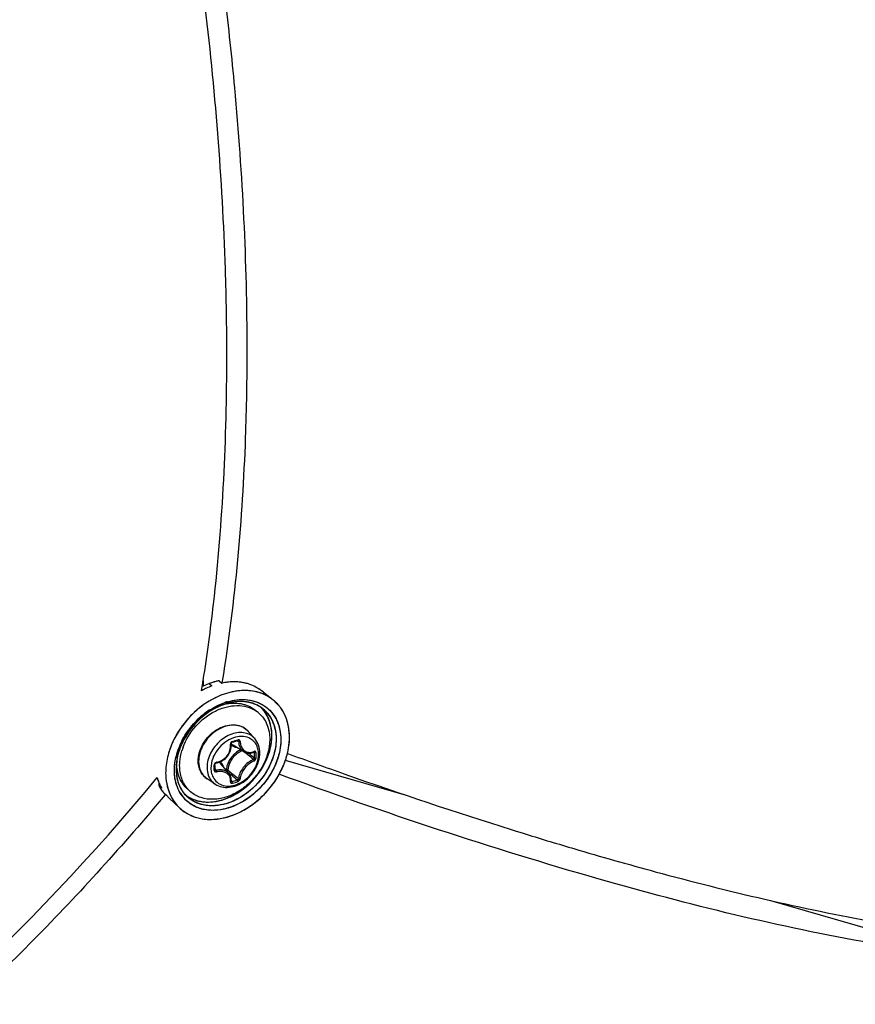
# Model space of a CAD drawing. Header units: millimetres. Extents: x 0 to 420, y 0 to 297.
# Tile 472 of 514: x 366 to 373, y 222 to 230. Entities that reach past the tile are written whole.
import ezdxf

# ---------------------------------------------------------------- set-up
doc = ezdxf.new("R2010")
doc.units = ezdxf.units.MM
doc.header["$LTSCALE"] = 23.1
doc.layers.get('0').update_dxf_attribs({"linetype": 'CONTINUOUS'})

msp = doc.modelspace()

# ---------------------------------------------------------------- linework, layer by layer
at = {"color": 7, "linetype": 'Continuous'}
for p, q in [((367.6415, 224.6039), (367.6415, 224.5532)), ((367.6922, 224.5754), (367.6415, 224.5532)), ((367.6922, 224.5754), (367.7168, 224.5552)), ((367.7788, 224.6004), (367.8034, 224.5802)), ((367.8053, 224.5959), (367.8027, 224.5803)), ((367.8056, 224.5954), (367.8031, 224.5798)), ((367.8034, 224.5802), (367.8043, 224.5804)), ((367.8044, 224.5804), (367.8034, 224.5802)), ((367.8044, 224.5804), (367.8034, 224.5802)), ((367.6266, 224.5138), (367.6326, 224.5492)), ((367.6272, 224.5131), (367.633, 224.5487)), ((367.6415, 224.5532), (367.6326, 224.5492)), ((368.1643, 224.5003), (368.2467, 224.4346)), ((367.8357, 224.3994), (367.8364, 224.3996)), ((367.8357, 224.3993), (367.8364, 224.3994)), ((367.8413, 224.4155), (367.842, 224.4157)), ((367.842, 224.4157), (367.8424, 224.4158)), ((367.8479, 224.4036), (367.8456, 224.4028)), ((367.8479, 224.4036), (367.8457, 224.4029)), ((367.5649, 224.3272), (367.5644, 224.3267)), ((367.6873, 224.3405), (367.6975, 224.3473)), ((368.1219, 224.32), (368.0969, 224.3417)), ((368.0868, 224.1), (368.0315, 224.1626)), ((367.8917, 224.0687), (367.9066, 224.0729)), ((367.9034, 224.107), (367.9031, 224.1069)), ((367.9034, 224.107), (367.9031, 224.1069)), ((367.9359, 224.0815), (367.9471, 224.0755)), ((367.938, 224.0804), (367.9409, 224.0788)), ((367.9929, 223.9863), (367.9001, 224.0438)), ((368.0332, 223.9739), (368.0356, 223.9719)), ((368.0767, 223.982), (368.0838, 223.9783)), ((368.0805, 223.9838), (368.0796, 223.9832)), ((368.0796, 223.9832), (368.0809, 223.9836)), ((368.0809, 223.9836), (368.0815, 223.9837)), ((368.3704, 223.9718), (368.3704, 223.9719)), ((367.4068, 223.9463), (367.407, 223.9473)), ((367.4127, 223.9112), (367.4122, 223.9082)), ((367.4132, 223.9109), (367.4133, 223.9113)), ((367.4135, 223.9109), (367.4135, 223.9113)), ((369.3993, 223.6089), (368.3521, 223.9111)), ((367.7436, 223.8592), (367.7434, 223.8779)), ((367.7434, 223.8306), (367.7436, 223.8541)), ((367.7435, 223.8374), (367.7528, 223.8251)), ((367.7436, 223.8541), (367.7436, 223.8592)), ((367.8651, 223.7974), (367.7951, 223.8808)), ((367.842, 223.8302), (367.8384, 223.8292)), ((367.8517, 223.8134), (367.8673, 223.8001)), ((367.8673, 223.8001), (367.8851, 223.7851)), ((367.258, 223.7201), (367.2562, 223.6941)), ((367.7454, 223.7058), (367.6757, 223.7517)), ((367.8829, 223.7292), (367.8838, 223.7284)), ((367.8836, 223.7363), (367.8896, 223.7281)), ((367.8838, 223.7284), (367.8847, 223.7279)), ((368.3035, 223.7895), (368.2985, 223.7913)), ((368.3036, 223.7893), (368.2986, 223.7912)), ((367.2562, 223.6941), (367.2798, 223.672)), ((367.272, 223.6678), (367.2725, 223.6671)), ((367.2721, 223.6679), (367.2726, 223.6671)), ((367.2794, 223.6728), (367.2798, 223.672)), ((367.2798, 223.672), (367.2794, 223.6727)), ((367.2794, 223.6727), (367.2798, 223.672)), ((367.2995, 223.6316), (367.3231, 223.6095)), ((367.5327, 223.6397), (367.5077, 223.6613)), ((367.314, 223.6171), (367.3113, 223.6139)), ((367.3142, 223.617), (367.3115, 223.6138)), ((367.3482, 223.5833), (367.3231, 223.6095)), ((367.3482, 223.5833), (367.4372, 223.4999)), ((367.4408, 223.4965), (367.4415, 223.4959)), ((367.4409, 223.4966), (367.4415, 223.496)), ((370.307, 223.3126), (370.3399, 223.3023)), ((370.3399, 223.3023), (370.4087, 223.2809)), ((370.828, 223.1538), (370.847, 223.1483)), ((370.828, 223.1538), (370.8471, 223.1482)), ((372.5505, 222.6992), (373.4283, 222.4458))]:
    msp.add_line(p, q, dxfattribs=at)
for points in [[(367.8838, 224.0457), (367.8829, 224.0561), (367.883, 224.0576), (367.8832, 224.0591), (367.8837, 224.0607), (367.8843, 224.0622), (367.8852, 224.0637), (367.8862, 224.065), (367.8873, 224.0662), (367.8886, 224.0672), (367.8899, 224.068), (367.8912, 224.0686), (367.8917, 224.0687)], [(367.9066, 224.0729), (367.9155, 224.0754), (367.9243, 224.078), (367.9391, 224.0824)], [(367.9391, 224.0824), (367.9397, 224.0826), (367.9407, 224.0827), (367.9417, 224.0826), (367.9424, 224.0824), (367.9427, 224.0823)], [(367.7543, 223.8893), (367.7639, 223.8911), (367.7766, 223.8947), (367.789, 223.8993), (367.8009, 223.905), (367.8124, 223.9118), (367.8233, 223.9195), (367.8336, 223.9282), (367.843, 223.9376), (367.8517, 223.9479), (367.8594, 223.9587), (367.8662, 223.9702), (367.8719, 223.9822), (367.8766, 223.9945), (367.8802, 224.0071), (367.8826, 224.0199), (367.8838, 224.0328), (367.8838, 224.0457)], [(367.9928, 223.9863), (367.9966, 223.9841), (368.0049, 223.9801), (368.0138, 223.977), (368.023, 223.975), (368.0325, 223.9739)], [(368.0325, 223.9739), (368.0423, 223.9739), (368.0522, 223.9749), (368.0622, 223.977), (368.0722, 223.9802), (368.0796, 223.9832)], [(367.7434, 223.8779), (367.7435, 223.8787), (367.7437, 223.88), (367.7442, 223.8814), (367.7449, 223.8828), (367.7458, 223.8841), (367.7469, 223.8854), (367.7481, 223.8865), (367.7495, 223.8874), (367.7509, 223.8882), (367.7524, 223.8888), (367.7538, 223.8892), (367.7543, 223.8893)], [(367.7441, 223.8282), (367.7438, 223.8287), (367.7436, 223.8294), (367.7434, 223.8302), (367.7434, 223.8306)], [(367.8783, 223.7749), (367.8745, 223.7833), (367.8698, 223.7912), (367.8651, 223.7974)], [(367.883, 223.7301), (367.8837, 223.7373), (367.8839, 223.7472), (367.883, 223.7568), (367.8812, 223.7661), (367.8783, 223.7749)], [(367.8829, 223.7292), (367.8829, 223.7292), (367.883, 223.7291), (367.883, 223.7292), (367.8829, 223.7295), (367.883, 223.7301)]]:
    msp.add_lwpolyline(points, dxfattribs=at)
for centre, radius, start, end in [((353.4874, 226.8331), 14.3288, 350.82654, 351.04884), ((367.9114, 223.9842), 0.6305, 108.95389, 110.34495), ((367.9072, 223.9963), 0.6177, 107.54389, 108.95409), ((367.9033, 224.0088), 0.6045, 106.11321, 107.54385), ((367.8997, 224.0214), 0.5915, 104.66174, 106.1133), ((367.8964, 224.0338), 0.5786, 103.18877, 104.66168), ((367.8934, 224.0465), 0.5656, 101.69342, 103.18896), ((367.9144, 224.0443), 0.5473, 98.97336, 101.60411), ((367.9145, 224.0442), 0.5474, 98.97338, 101.60248), ((367.9116, 224.0619), 0.5295, 96.68885, 98.9718), ((367.9116, 224.0619), 0.5294, 96.68859, 98.97178), ((367.9094, 224.0815), 0.5098, 93.83181, 96.69279), ((367.908, 224.1019), 0.4893, 91.47375, 93.8283), ((367.908, 224.1019), 0.4893, 91.47363, 93.82851), ((367.9075, 224.121), 0.4702, 88.36668, 91.47661), ((367.908, 224.1379), 0.4533, 85.9726, 88.36178), ((367.9092, 224.1546), 0.4366, 82.54847, 85.97843), ((367.9112, 224.1702), 0.4208, 80.19663, 82.54105), ((367.9136, 224.1838), 0.407, 76.21093, 80.20309), ((367.9163, 224.1953), 0.3952, 74.16715, 76.20089), ((367.9207, 224.2101), 0.3798, 67.92227, 74.19358), ((367.9653, 223.8961), 0.7045, 116.31565, 118.73655), ((367.9579, 223.9111), 0.6879, 114.68957, 116.31309), ((367.9459, 223.9379), 0.6585, 110.36009, 114.71119), ((367.8354, 224.0709), 0.5414, 59.30364, 65.09671), ((367.854, 224.1031), 0.5043, 58.49164, 59.24537), ((367.8585, 224.1105), 0.4956, 57.72279, 58.49169), ((368.0181, 224.1419), 0.3717, 66.70874, 67.7143), ((367.9883, 223.9103), 0.5128, 107.22119, 110.38517), ((367.9858, 223.9177), 0.5051, 106.89454, 109.02165), ((367.9854, 223.9204), 0.5024, 107.32584, 109.07257), ((368.0014, 223.9035), 0.5364, 107.2419, 108.75764), ((367.9807, 223.9351), 0.487, 106.11329, 107.32319), ((367.9835, 223.9255), 0.497, 106.09975, 107.21077), ((367.9168, 223.9995), 0.408, 100.9857, 101.35871), ((367.9827, 223.9278), 0.4945, 106.06175, 106.89007), ((367.916, 224.0038), 0.4037, 99.98823, 100.98681), ((367.996, 223.9212), 0.518, 106.11336, 107.38578), ((367.9792, 223.9402), 0.4817, 105.9539, 106.11066), ((367.9809, 223.9341), 0.488, 105.11803, 106.06203), ((367.9785, 223.9427), 0.4791, 105.11313, 105.95451), ((367.9806, 223.9353), 0.4867, 104.83782, 105.82661), ((367.9792, 223.9404), 0.4814, 104.29817, 105.11776), ((367.9778, 223.9456), 0.4761, 104.81712, 105.11256), ((367.9729, 223.9668), 0.4543, 97.79946, 104.90926), ((367.9757, 223.9536), 0.4678, 102.17354, 104.82413), ((367.9765, 223.9513), 0.4702, 102.20598, 104.30323), ((367.9711, 223.9753), 0.4456, 97.72424, 102.18987), ((367.9707, 223.9793), 0.4416, 97.02561, 102.2393), ((367.967, 224.0063), 0.4143, 94.73186, 97.73086), ((367.9686, 223.9928), 0.4279, 96.96922, 97.69949), ((367.9664, 224.0122), 0.4084, 93.52504, 96.99907), ((367.9674, 224.0032), 0.4175, 94.7478, 96.97546), ((367.965, 224.0323), 0.3883, 88.61528, 94.76342), ((367.9663, 224.0155), 0.4051, 93.53633, 94.74277), ((367.9652, 224.0368), 0.3838, 88.61941, 93.56762), ((367.965, 224.0379), 0.3827, 87.98349, 93.5437), ((367.9654, 224.0532), 0.3673, 87.95913, 88.58408), ((367.9655, 224.059), 0.3616, 84.94771, 88.58318), ((367.9657, 224.0622), 0.3584, 84.9412, 87.96883), ((367.9657, 224.0627), 0.3579, 84.14986, 87.9618), ((367.9665, 224.0714), 0.3491, 84.13136, 84.93123), ((367.9679, 224.0839), 0.3366, 78.44528, 84.97884), ((367.9681, 224.0856), 0.3348, 78.43091, 84.164), ((367.9683, 224.0866), 0.3339, 77.96562, 84.17412), ((367.9706, 224.0985), 0.3217, 77.91771, 78.39418), ((367.9723, 224.1067), 0.3134, 74.42201, 78.40695), ((367.9722, 224.1058), 0.3143, 74.44279, 77.92903), ((367.9727, 224.1081), 0.3119, 73.90672, 77.93425), ((367.9741, 224.1129), 0.3069, 73.90758, 74.4307), ((367.9762, 224.1204), 0.2991, 66.87109, 74.43713), ((367.9767, 224.1216), 0.2979, 66.58429, 73.91867), ((367.9769, 224.1221), 0.2972, 66.85955, 73.93455), ((368.0296, 224.1629), 0.3478, 49.06362, 51.38133), ((368.0297, 224.163), 0.3475, 49.43387, 51.39061), ((368.0298, 224.1631), 0.3474, 49.4293, 51.38417), ((368.03, 224.1633), 0.3471, 49.06201, 49.42875), ((368.0302, 224.1636), 0.3468, 48.36292, 49.43332), ((368.0292, 224.1625), 0.3483, 44.96524, 49.05918), ((368.0299, 224.1632), 0.3473, 48.3608, 49.06306), ((368.0282, 224.1614), 0.3498, 41.21829, 48.34923), ((368.0294, 224.1627), 0.348, 44.96154, 48.35842), ((368.0274, 224.1607), 0.3509, 41.90395, 44.96067), ((368.0275, 224.1608), 0.3507, 41.9065, 44.96465), ((368.0656, 223.7786), 0.6775, 122.91694, 132.42722), ((368.065, 223.7795), 0.6763, 123.94991, 130.9204), ((367.9905, 223.9055), 0.5181, 109.0704, 110.43081), ((367.9798, 224.1293), 0.2895, 66.54335, 66.82561), ((367.9807, 224.1314), 0.2872, 63.20249, 66.83908), ((367.9807, 224.1313), 0.2874, 63.86204, 66.55225), ((367.9811, 224.1323), 0.2863, 63.18545, 66.54887), ((367.9555, 224.1278), 0.2542, 49.1138, 56.51182), ((367.9822, 224.1344), 0.2839, 62.93266, 63.85828), ((367.9826, 224.1352), 0.283, 62.92109, 63.17919), ((367.9867, 224.1428), 0.2744, 51.44966, 62.96675), ((367.9868, 224.143), 0.2742, 51.45353, 62.98167), ((367.9442, 224.1655), 0.2832, 42.60211, 45.71581), ((367.9438, 224.1651), 0.2837, 42.65384, 45.69266), ((367.9429, 224.1643), 0.2849, 42.00251, 42.65523), ((367.9433, 224.1647), 0.2844, 41.99977, 42.60766), ((367.9433, 224.1647), 0.2844, 41.99938, 42.60345), ((367.9404, 224.1622), 0.2882, 34.71844, 41.98672), ((367.9777, 224.1329), 0.2877, 34.74605, 51.27615), ((368.0248, 224.1584), 0.3543, 37.77973, 41.90292), ((368.026, 224.1594), 0.3527, 41.22612, 41.90576), ((368.025, 224.1586), 0.354, 39.52411, 41.22544), ((368.0252, 224.1587), 0.3538, 39.52175, 41.22413), ((368.0216, 224.1559), 0.3583, 34.72676, 39.51368), ((368.0235, 224.1573), 0.356, 37.78559, 39.52394), ((368.0219, 224.1561), 0.3581, 35.68385, 37.78205), ((368.0215, 224.1558), 0.3586, 35.24001, 37.78436), ((368.0203, 224.1549), 0.36, 35.23776, 35.68506), ((368.0193, 224.1543), 0.3612, 34.73195, 35.23773), ((368.0199, 224.1547), 0.3604, 34.72691, 35.24162), ((368.013, 224.15), 0.3688, 29.51432, 34.7143), ((368.0184, 224.1536), 0.3623, 34.16445, 34.73339), ((368.019, 224.154), 0.3616, 34.16025, 34.72678), ((368.0126, 224.1498), 0.3692, 29.51431, 34.14524), ((368.0177, 224.1531), 0.3632, 33.67121, 34.16448), ((368.0849, 223.7569), 0.7065, 132.39492, 148.85272), ((368.0855, 223.7565), 0.7072, 133.37193, 148.60655), ((368.0812, 223.7607), 0.7011, 132.45199, 133.35067), ((368.0744, 223.7683), 0.6909, 130.90081, 132.28464), ((367.9162, 224.0605), 0.1539, 50.53518, 52.38989), ((367.9164, 224.0607), 0.1537, 47.20358, 50.53486), ((367.9158, 224.0601), 0.1545, 41.53019, 47.1948), ((368.0629, 223.7582), 0.7526, 153.66759, 157.53994), ((368.0086, 223.8035), 0.6065, 155.31245, 159.59727), ((368.0031, 223.8059), 0.6004, 155.32834, 159.63108), ((368.0078, 223.804), 0.6055, 155.35519, 159.55834), ((368.0393, 223.7833), 0.6537, 153.26303, 156.15725), ((368.0364, 223.7848), 0.6504, 155.05033, 155.97876), ((368.0316, 223.7872), 0.6451, 154.64797, 155.88467), ((368.0405, 223.7829), 0.655, 154.55998, 155.05086), ((368.0346, 223.7858), 0.6484, 153.67747, 154.64832), ((368.0452, 223.7806), 0.6602, 153.25461, 154.55894), ((368.0378, 223.7842), 0.652, 153.18809, 153.67746), ((368.0527, 223.7768), 0.6686, 151.21134, 153.25338), ((368.0483, 223.7788), 0.6637, 151.20791, 153.18386), ((368.0194, 223.7988), 0.6182, 153.67667, 155.36641), ((368.0233, 223.7967), 0.6227, 153.68606, 155.34026), ((368.0266, 223.7954), 0.6262, 153.70832, 155.32848), ((368.0364, 223.7903), 0.6372, 151.52143, 153.68459), ((368.0352, 223.7911), 0.6358, 151.56353, 153.7075), ((368.0298, 223.7936), 0.6299, 151.50629, 153.67176), ((368.0644, 223.7699), 0.6822, 148.64734, 151.20639), ((368.0598, 223.7729), 0.6767, 148.91513, 151.21155), ((367.9473, 224.1201), 0.0898, 224.14979, 225.13489), ((367.9476, 224.1204), 0.0901, 225.16768, 238.19258), ((367.3617, 226.0082), 2.0045, 285.39308, 286.80749), ((367.9825, 223.877), 0.2433, 109.03808, 109.22932), ((368.043, 223.7665), 0.731, 158.19173, 158.5612), ((368.0475, 223.7647), 0.7359, 157.47069, 158.15358), ((368.0478, 223.7646), 0.7362, 157.55088, 158.15746), ((367.9762, 223.8071), 0.5862, 161.83572, 166.32891), ((367.9716, 223.8087), 0.5813, 161.7466, 166.30499), ((367.9857, 223.8047), 0.596, 158.99976, 166.16237), ((367.9987, 223.8), 0.6098, 160.89228, 161.8603), ((368.0013, 223.799), 0.6125, 158.95151, 161.75789), ((368.009, 223.7964), 0.6207, 158.90447, 160.88953), ((368.0078, 223.7968), 0.6194, 158.58314, 159.04535), ((368.0236, 223.7904), 0.6365, 155.97088, 158.95168), ((368.0231, 223.7909), 0.6358, 155.87947, 158.90165), ((368.0192, 223.7922), 0.6317, 156.1589, 158.57627), ((367.9929, 223.8097), 0.5895, 159.57126, 160.51161), ((367.9463, 223.8477), 0.5108, 159.68136, 163.43785), ((368.0485, 223.8185), 0.202, 114.0645, 126.40526), ((359.8959, 214.4122), 12.5417, 49.56104, 49.72441), ((360.0525, 214.4756), 12.4061, 49.65654, 49.94798), ((368.0381, 224.0866), 0.1071, 290.31697, 292.26307), ((368.0369, 224.0896), 0.1103, 292.2624, 294.07545), ((366.6185, 223.9546), 1.4654, 0.00233, 0.92882), ((366.6202, 223.9537), 1.4783, 0.0024, 0.92888), ((367.945, 223.8149), 0.5541, 166.34963, 168.42906), ((367.8844, 223.8355), 0.4778, 172.6447, 173.57333), ((367.8937, 223.8346), 0.4871, 171.30037, 173.56898), ((367.8921, 223.8346), 0.4855, 172.5131, 173.57163), ((367.8952, 223.8341), 0.4887, 170.97126, 172.64113), ((367.9021, 223.8333), 0.4956, 170.96008, 172.51147), ((367.8103, 223.8889), 0.3977, 177.19835, 179.98873), ((367.8208, 223.8885), 0.4082, 176.85562, 177.20904), ((367.7596, 223.8735), 0.0216, 99.06376, 106.76369), ((367.726, 223.8228), 0.0902, 40.02572, 53.88647), ((368.0622, 223.8006), 0.2113, 135.09832, 148.10442), ((360.631, 215.2736), 11.4092, 49.26308, 49.56466), ((366.6672, 223.9546), 1.4168, 359.05537, 0.00295), ((366.6693, 223.9537), 1.4292, 359.05547, 0.00301), ((365.5962, 223.8493), 2.1407, 0.00233, 0.64253), ((365.6762, 223.8493), 2.0607, 359.34524, 0.00194), ((367.7407, 223.8306), 0.00271, 351.60329, 359.32144), ((367.7108, 223.8225), 0.1114, 16.50857, 23.3442), ((375.5079, 232.9144), 11.8794, 229.89404, 230.16205), ((367.6185, 224.1697), 0.7785, 330.51232, 333.67169), ((367.6178, 224.1701), 0.7793, 330.51223, 333.32698), ((367.6272, 224.1653), 0.7688, 333.03735, 333.33657), ((367.6288, 224.1645), 0.767, 333.33655, 333.68263), ((367.6303, 224.1638), 0.7653, 333.33401, 333.67764), ((367.6382, 224.1599), 0.7565, 333.67652, 336.5845), ((367.631, 224.1634), 0.7645, 333.67993, 333.98757), ((367.6324, 224.1627), 0.7629, 333.67772, 333.98992), ((367.6397, 224.1592), 0.7548, 333.98554, 336.58777), ((367.6333, 224.1623), 0.762, 333.98758, 334.25893), ((367.6567, 223.8714), 0.4268, 194.79108, 196.49377), ((367.6471, 223.8685), 0.4168, 196.49137, 199.11174), ((367.647, 223.8685), 0.4167, 196.49124, 199.11198), ((367.6383, 223.8655), 0.4075, 199.1151, 200.94263), ((367.6318, 223.863), 0.4006, 200.93755, 202.45476), ((374.998, 232.2067), 11.0235, 229.81565, 230.16603), ((367.5148, 225.1152), 1.4368, 285.12112, 287.07727), ((367.5154, 225.1133), 1.4495, 285.13021, 287.08635), ((374.5595, 231.7772), 10.3986, 230.16047, 230.51372), ((367.5816, 223.8724), 0.371, 208.72649, 210.70742), ((367.6237, 223.8597), 0.3918, 202.45022, 205.24081), ((367.5771, 223.8697), 0.3658, 210.70754, 212.70711), ((367.5763, 223.8692), 0.3648, 210.70555, 213.50232), ((367.6127, 223.8544), 0.3796, 205.23839, 208.59709), ((367.6126, 223.8544), 0.3795, 205.23836, 208.59632), ((367.5742, 223.8679), 0.3623, 212.70922, 213.50669), ((367.568, 223.8637), 0.3549, 213.62951, 220.83979), ((367.5722, 223.8666), 0.36, 213.64571, 214.72641), ((367.5697, 223.8648), 0.3569, 214.72521, 216.75798), ((367.5669, 223.8627), 0.3535, 216.75852, 218.80436), ((367.5646, 223.8609), 0.3505, 218.80456, 220.86217), ((367.7106, 223.7908), 0.3128, 210.79009, 214.71405), ((367.7085, 223.7897), 0.3104, 211.08808, 222.74439), ((367.6982, 223.8057), 0.286, 212.43965, 214.72904), ((367.6936, 223.8025), 0.2804, 212.39315, 214.45567), ((367.6974, 223.8051), 0.285, 214.19294, 214.45497), ((367.697, 223.8048), 0.2845, 214.45497, 214.71783), ((367.6907, 223.8005), 0.2769, 214.45948, 214.72693), ((367.6962, 223.8043), 0.2836, 214.73191, 215.05701), ((367.6943, 223.803), 0.2813, 214.72695, 215.01924), ((367.6889, 223.7991), 0.2746, 214.9928, 226.78066), ((367.6889, 223.7989), 0.2745, 215.00809, 226.75845), ((367.6992, 223.8319), 0.2543, 221.70798, 229.09647), ((367.701, 223.7717), 0.3795, 208.25195, 208.50269), ((367.7007, 223.7716), 0.3791, 208.28896, 208.50807), ((367.6928, 223.7671), 0.3701, 208.47923, 214.6989), ((367.6802, 223.7584), 0.3548, 214.70639, 226.77538), ((367.7044, 223.7866), 0.3052, 214.72363, 222.49614), ((367.6591, 223.8361), 0.2812, 231.40531, 232.60241), ((367.659, 223.8359), 0.2809, 231.40635, 232.59351), ((367.6602, 223.8376), 0.283, 232.5931, 236.28966), ((367.66, 223.8373), 0.2827, 232.59693, 236.2885), ((367.6617, 223.8398), 0.2857, 236.28886, 238.55735), ((367.6617, 223.8398), 0.2856, 236.28857, 238.56261), ((367.6615, 223.8395), 0.2854, 236.28744, 238.55443), ((367.6753, 223.7537), 0.348, 226.8293, 227.79329), ((367.6749, 223.7534), 0.3475, 226.82444, 227.64699), ((367.6748, 223.7532), 0.3473, 226.82953, 227.64514), ((367.6893, 223.9866), 0.5872, 282.31726, 286.1187), ((367.6898, 223.9846), 0.5851, 282.31161, 285.71908), ((367.6867, 223.9963), 0.5972, 285.35535, 285.70945), ((367.6856, 223.9999), 0.601, 285.70949, 286.104), ((367.686, 223.9987), 0.5997, 285.7065, 286.11081), ((367.6803, 224.0178), 0.6196, 286.11887, 289.45337), ((367.6847, 224.0032), 0.6044, 286.1021, 286.47325), ((367.6851, 224.0021), 0.6032, 286.11084, 286.476), ((367.6799, 224.019), 0.6209, 286.48834, 289.45258), ((367.6839, 224.0059), 0.6072, 286.47321, 286.78892), ((380.9398, 257.2719), 35.585, 252.78602, 253.49148)]:
    msp.add_arc(centre, radius, start, end, dxfattribs=at)
for points, knots in [([(367.8458, 227.4139), (367.8458, 227.6629), (367.8284, 228.6953), (367.745, 229.7262), (367.6507, 230.5039)], [0, 0, 0, 0, 0.241202, 1, 1, 1, 1]), ([(367.8285, 230.5163), (367.8598, 230.2548), (367.9674, 229.2407), (368.019, 228.2203), (368.019, 227.4639)], [0, 0, 0, 0, 0.258242, 1, 1, 1, 1]), ([(368.019, 227.4639), (368.019, 227.2109), (368.0025, 226.2518), (367.9184, 225.2928), (367.8056, 224.5954)], [0, 0, 0, 0, 0.263653, 1, 1, 1, 1]), ([(367.6417, 224.6036), (367.6763, 224.8231), (367.801, 225.7548), (367.8458, 226.6963), (367.8458, 227.4139)], [0, 0, 0, 0, 0.236405, 1, 1, 1, 1]), ([(368.1592, 224.4858), (368.1149, 224.504), (368.0144, 224.5238), (367.8574, 224.5029), (367.7015, 224.4366), (367.6077, 224.3669), (367.5642, 224.3266)], [0, 0, 0, 0, 0.222342, 0.46366, 0.724676, 1, 1, 1, 1]), ([(367.8523, 224.4938), (367.8265, 224.4864), (367.7217, 224.4484), (367.6269, 224.3846), (367.5649, 224.3272)], [0, 0, 0, 0, 0.240548, 1, 1, 1, 1]), ([(368.1581, 224.4863), (368.1122, 224.5049), (368.008, 224.5245), (367.904, 224.5088), (367.8523, 224.4938)], [0, 0, 0, 0, 0.478686, 1, 1, 1, 1]), ([(367.6975, 224.3473), (367.7089, 224.3547), (367.7545, 224.3821), (367.8036, 224.4037), (367.8413, 224.4155)], [0, 0, 0, 0, 0.256629, 1, 1, 1, 1]), ([(367.8424, 224.4158), (367.9, 224.4337), (368.0168, 224.4497), (368.1305, 224.4109), (368.1751, 224.38)], [0, 0, 0, 0, 0.526189, 1, 1, 1, 1]), ([(367.8459, 224.4014), (367.8912, 224.4093), (367.9613, 224.4094), (368.0452, 224.3793), (368.0811, 224.3554), (368.0969, 224.3417)], [0, 0, 0, 0, 0.519583, 0.762838, 1, 1, 1, 1]), ([(367.8523, 224.4188), (367.9089, 224.4351), (368.024, 224.4485), (368.1856, 224.3908), (368.2926, 224.2588), (368.3247, 224.0841), (368.2856, 223.8963), (368.1547, 223.6647), (367.9799, 223.5345), (367.8524, 223.4976)], [0, 0, 0, 0, 0.121621, 0.231441, 0.339036, 0.455715, 0.58604, 0.726441, 1, 1, 1, 1]), ([(367.5644, 224.3267), (367.5425, 224.3065), (367.4607, 224.222), (367.397, 224.1197), (367.3643, 224.0381)], [0, 0, 0, 0, 0.253077, 1, 1, 1, 1]), ([(367.5642, 224.3266), (367.5461, 224.3098), (367.4773, 224.24), (367.4209, 224.1578), (367.3884, 224.092)], [0, 0, 0, 0, 0.251571, 1, 1, 1, 1]), ([(367.4673, 224.025), (367.492, 224.0918), (367.5685, 224.2159), (367.7098, 224.3271), (367.8372, 224.3761), (367.9311, 224.3894), (368.0198, 224.3788), (368.0727, 224.3551), (368.0958, 224.3398)], [0, 0, 0, 0, 0.270012, 0.538889, 0.665622, 0.784297, 0.895035, 1, 1, 1, 1]), ([(367.8212, 224.3952), (367.8028, 224.3889), (367.7279, 224.3582), (367.66, 224.3115), (367.6146, 224.2702)], [0, 0, 0, 0, 0.241113, 1, 1, 1, 1]), ([(367.8096, 224.3911), (367.7923, 224.3846), (367.7223, 224.3543), (367.6586, 224.31), (367.6157, 224.2712)], [0, 0, 0, 0, 0.24182, 1, 1, 1, 1]), ([(367.8096, 224.391), (367.7923, 224.3846), (367.7223, 224.3543), (367.6586, 224.31), (367.6158, 224.2713)], [0, 0, 0, 0, 0.241812, 1, 1, 1, 1]), ([(368.1577, 224.3574), (368.1861, 224.3347), (368.2355, 224.2759), (368.2733, 224.1637), (368.2743, 224.0373), (368.2274, 223.8604), (368.0919, 223.6636), (367.926, 223.5617), (367.8378, 223.5363)], [0, 0, 0, 0, 0.104524, 0.214592, 0.333967, 0.462949, 0.735941, 1, 1, 1, 1]), ([(368.1219, 224.32), (368.1371, 224.3068), (368.1648, 224.2764), (368.2058, 224.2018), (368.217, 224.1361), (368.217, 224.0923)], [0, 0, 0, 0, 0.238021, 0.481682, 1, 1, 1, 1]), ([(368.2242, 224.0255), (368.2371, 224.0851), (368.2427, 224.2042), (368.1911, 224.3145), (368.1546, 224.355)], [0, 0, 0, 0, 0.52857, 1, 1, 1, 1]), ([(368.2242, 224.0255), (368.2371, 224.0851), (368.2427, 224.2042), (368.1911, 224.3145), (368.1546, 224.355)], [0, 0, 0, 0, 0.528563, 1, 1, 1, 1]), ([(368.1577, 224.3574), (368.1888, 224.3325), (368.2423, 224.2664), (368.2777, 224.1399), (368.269, 223.9993), (368.2364, 223.9072), (368.2142, 223.8623)], [0, 0, 0, 0, 0.222971, 0.459982, 0.719377, 1, 1, 1, 1]), ([(368.1734, 224.3811), (368.2097, 224.3563), (368.2734, 224.2875), (368.3179, 224.1497), (368.3113, 223.9946), (368.2758, 223.8928), (368.2513, 223.8431)], [0, 0, 0, 0, 0.223214, 0.459267, 0.718396, 1, 1, 1, 1]), ([(368.2242, 224.0255), (368.2357, 224.0788), (368.2424, 224.1847), (368.2053, 224.286), (368.1773, 224.3263)], [0, 0, 0, 0, 0.526211, 1, 1, 1, 1]), ([(368.3704, 223.9717), (368.3868, 224.039), (368.3986, 224.1732), (368.3544, 224.3027), (368.3199, 224.3545)], [0, 0, 0, 0, 0.526874, 1, 1, 1, 1]), ([(368.3704, 223.9719), (368.3857, 224.0345), (368.3978, 224.1591), (368.3626, 224.281), (368.3339, 224.3317)], [0, 0, 0, 0, 0.525255, 1, 1, 1, 1]), ([(368.3704, 223.9718), (368.3857, 224.0344), (368.3978, 224.1591), (368.3627, 224.281), (368.3339, 224.3317)], [0, 0, 0, 0, 0.525179, 1, 1, 1, 1]), ([(367.4555, 224.0774), (367.465, 224.0962), (367.5067, 224.1703), (367.5622, 224.2365), (367.6095, 224.2795)], [0, 0, 0, 0, 0.2481, 1, 1, 1, 1]), ([(368.2512, 224.3037), (368.2813, 224.2603), (368.3209, 224.1511), (368.3087, 223.9719), (368.2352, 223.7937), (368.1105, 223.6384), (367.9509, 223.5256), (367.7757, 223.4707), (367.606, 223.4839), (367.5134, 223.5432), (367.4793, 223.5804)], [0, 0, 0, 0, 0.111601, 0.235694, 0.371611, 0.512961, 0.65114, 0.778817, 0.893431, 1, 1, 1, 1]), ([(368.2141, 224.2969), (368.2419, 224.2567), (368.279, 224.1561), (368.2696, 223.9906), (368.2041, 223.825), (368.0913, 223.6791), (367.9455, 223.5708), (367.784, 223.514), (367.6253, 223.5181), (367.5352, 223.5669), (367.5009, 223.599)], [0, 0, 0, 0, 0.111188, 0.234535, 0.369608, 0.510439, 0.648802, 0.777413, 0.893182, 1, 1, 1, 1]), ([(368.0102, 224.1824), (367.9939, 224.195), (367.9545, 224.2141), (367.887, 224.2195), (367.8164, 224.2031), (367.7482, 224.1669), (367.6878, 224.1139), (367.6262, 224.0299), (367.6017, 223.9522), (367.6017, 223.9022)], [0, 0, 0, 0, 0.104897, 0.216899, 0.338904, 0.47012, 0.607003, 0.744549, 1, 1, 1, 1]), ([(367.6064, 223.9727), (367.619, 224.0224), (367.6702, 224.116), (367.7554, 224.18), (367.8029, 224.1995)], [0, 0, 0, 0, 0.499995, 1, 1, 1, 1]), ([(368.0174, 224.1442), (367.9997, 224.1496), (367.961, 224.1546), (367.9015, 224.1453), (367.8423, 224.1204), (367.7688, 224.0689), (367.6988, 223.9804), (367.6745, 223.8924), (367.6745, 223.8502)], [0, 0, 0, 0, 0.108641, 0.225762, 0.35139, 0.483442, 0.751147, 1, 1, 1, 1]), ([(367.8029, 224.1995), (367.8234, 224.208), (367.8653, 224.2199), (367.9291, 224.2204), (367.9872, 224.2018), (368.0187, 224.177), (368.0315, 224.1626)], [0, 0, 0, 0, 0.270574, 0.524505, 0.765155, 1, 1, 1, 1]), ([(368.0868, 224.1), (368.0777, 224.1103), (368.0563, 224.1286), (368.0307, 224.1402), (368.0174, 224.1442)], [0, 0, 0, 0, 0.49562, 1, 1, 1, 1]), ([(368.217, 224.0923), (368.217, 224.0083), (368.1752, 223.8779), (368.0704, 223.738), (367.9681, 223.6507), (367.853, 223.5925), (367.7345, 223.5684), (367.6226, 223.5818), (367.5587, 223.6172), (367.5327, 223.6397)], [0, 0, 0, 0, 0.256473, 0.394543, 0.531644, 0.662632, 0.784011, 0.89531, 1, 1, 1, 1]), ([(367.9024, 224.1067), (367.8755, 224.0973), (367.8235, 224.0682), (367.7429, 223.9868), (367.7083, 223.9003), (367.7083, 223.8445)], [0, 0, 0, 0, 0.249772, 0.51087, 1, 1, 1, 1]), ([(367.8938, 224.0756), (367.8888, 224.0743), (367.88, 224.0674), (367.877, 224.0565), (367.8776, 224.0514)], [0, 0, 0, 0, 0.497141, 1, 1, 1, 1]), ([(367.8776, 224.0513), (367.8791, 224.0518), (367.8812, 224.0525), (367.8831, 224.0546), (367.883, 224.0554)], [0, 0, 0, 0, 0.63264, 1, 1, 1, 1]), ([(367.8938, 224.0756), (367.8939, 224.0748), (367.894, 224.0725), (367.8933, 224.0692), (367.8917, 224.0687)], [0, 0, 0, 0, 0.348, 1, 1, 1, 1]), ([(368.0362, 224.1062), (368.0166, 224.1148), (367.9709, 224.1233), (367.9257, 224.1147), (367.9034, 224.107)], [0, 0, 0, 0, 0.475969, 1, 1, 1, 1]), ([(367.9413, 224.0894), (367.9414, 224.0885), (367.9415, 224.0862), (367.9407, 224.0829), (367.9391, 224.0824)], [0, 0, 0, 0, 0.339767, 1, 1, 1, 1]), ([(367.9605, 224.0753), (367.9602, 224.0798), (367.9569, 224.087), (367.9482, 224.0905), (367.9435, 224.09), (367.9413, 224.0894)], [0, 0, 0, 0, 0.502703, 0.74499, 1, 1, 1, 1]), ([(367.9471, 224.0754), (367.947, 224.0762), (367.9465, 224.0789), (367.9445, 224.0813), (367.9427, 224.0823)], [0, 0, 0, 0, 0.264576, 1, 1, 1, 1]), ([(367.9471, 224.0755), (367.9481, 224.0572), (367.9556, 224.0226), (367.9791, 223.9948), (367.9928, 223.9863)], [0, 0, 0, 0, 0.531229, 1, 1, 1, 1]), ([(367.9605, 224.0752), (367.9581, 224.0746), (367.9536, 224.0741), (367.949, 224.0746), (367.9471, 224.0754)], [0, 0, 0, 0, 0.5364, 1, 1, 1, 1]), ([(367.9605, 224.0753), (367.9612, 224.0628), (367.9655, 224.0391), (367.9819, 224.0082), (368.007, 223.9868), (368.0277, 223.9811), (368.038, 223.9804)], [0, 0, 0, 0, 0.279104, 0.533854, 0.769255, 1, 1, 1, 1]), ([(368.1212, 223.9637), (368.1212, 223.9794), (368.1178, 224.0098), (368.101, 224.0515), (368.0734, 224.0852), (368.0491, 224.1005), (368.0362, 224.1062)], [0, 0, 0, 0, 0.267263, 0.518158, 0.759229, 1, 1, 1, 1]), ([(368.1311, 223.9749), (368.1311, 223.9979), (368.1244, 224.0434), (368.1014, 224.0836), (368.0868, 224.1)], [0, 0, 0, 0, 0.512429, 1, 1, 1, 1]), ([(367.3645, 224.0385), (367.3584, 224.0232), (367.3366, 223.9632), (367.3231, 223.9), (367.3189, 223.8528)], [0, 0, 0, 0, 0.257588, 1, 1, 1, 1]), ([(367.3626, 224.0337), (367.3567, 224.0189), (367.336, 223.9603), (367.323, 223.8989), (367.3189, 223.853)], [0, 0, 0, 0, 0.257376, 1, 1, 1, 1]), ([(367.4402, 224.0149), (367.437, 224.0063), (367.4253, 223.9723), (367.4168, 223.9372), (367.4126, 223.9108)], [0, 0, 0, 0, 0.255567, 1, 1, 1, 1]), ([(367.4402, 224.0149), (367.437, 224.0063), (367.4253, 223.9725), (367.4169, 223.9375), (367.4127, 223.9112)], [0, 0, 0, 0, 0.255551, 1, 1, 1, 1]), ([(367.4376, 223.8673), (367.4376, 223.8777), (367.4393, 223.9202), (367.4475, 223.9624), (367.4567, 223.9933)], [0, 0, 0, 0, 0.242407, 1, 1, 1, 1]), ([(367.5126, 223.5961), (367.5409, 223.5788), (367.606, 223.5533), (367.754, 223.5448), (367.948, 223.616), (368.1314, 223.7875), (368.2065, 223.9443), (368.2242, 224.0255)], [0, 0, 0, 0, 0.105314, 0.217372, 0.465395, 0.735981, 1, 1, 1, 1]), ([(367.5981, 223.9079), (367.5981, 223.9132), (367.5988, 223.935), (367.6024, 223.9567), (367.6064, 223.9727)], [0, 0, 0, 0, 0.244438, 1, 1, 1, 1]), ([(367.7454, 223.7058), (367.7625, 223.6946), (367.8023, 223.6783), (367.8679, 223.6756), (367.9347, 223.6929), (367.9978, 223.7278), (368.0529, 223.7775), (368.1092, 223.856), (368.1311, 223.9282), (368.1311, 223.9749)], [0, 0, 0, 0, 0.11076, 0.226584, 0.349536, 0.479279, 0.613227, 0.747471, 1, 1, 1, 1]), ([(367.7562, 223.8948), (367.7739, 223.8976), (367.809, 223.9107), (367.8507, 223.9479), (367.8763, 223.9972), (367.8797, 224.034), (367.8776, 224.0514)], [0, 0, 0, 0, 0.24849, 0.504031, 0.757203, 1, 1, 1, 1]), ([(367.8024, 223.5685), (367.9047, 223.5981), (368.0923, 223.7234), (368.2013, 223.9202), (368.2242, 224.0255)], [0, 0, 0, 0, 0.496993, 1, 1, 1, 1]), ([(367.9286, 223.9811), (367.9206, 223.9752), (367.8907, 223.9499), (367.8674, 223.9165), (367.8561, 223.8894)], [0, 0, 0, 0, 0.251119, 1, 1, 1, 1]), ([(367.8837, 224.0438), (367.887, 224.0414), (367.901, 224.0324), (367.9173, 224.0272), (367.9297, 224.0254)], [0, 0, 0, 0, 0.245283, 1, 1, 1, 1]), ([(367.9801, 223.9943), (367.9739, 223.9919), (367.9492, 223.9808), (367.9271, 223.9642), (367.9126, 223.9497)], [0, 0, 0, 0, 0.242416, 1, 1, 1, 1]), ([(368.038, 223.9804), (368.0411, 223.9802), (368.0537, 223.98), (368.0663, 223.9828), (368.0753, 223.9862)], [0, 0, 0, 0, 0.242499, 1, 1, 1, 1]), ([(368.0819, 223.9889), (368.0819, 223.9883), (368.0819, 223.9866), (368.0814, 223.9847), (368.0805, 223.9838)], [0, 0, 0, 0, 0.296838, 1, 1, 1, 1]), ([(368.0838, 223.9783), (368.0838, 223.9789), (368.0837, 223.9809), (368.0826, 223.983), (368.0814, 223.9837)], [0, 0, 0, 0, 0.295427, 1, 1, 1, 1]), ([(368.0983, 223.9777), (368.0983, 223.9816), (368.0959, 223.9884), (368.0878, 223.9907), (368.0838, 223.9897), (368.0819, 223.9889)], [0, 0, 0, 0, 0.500392, 0.734456, 1, 1, 1, 1]), ([(368.0983, 223.9777), (368.096, 223.9767), (368.0909, 223.9761), (368.0858, 223.977), (368.0838, 223.9783)], [0, 0, 0, 0, 0.520163, 1, 1, 1, 1]), ([(368.1774, 223.8933), (368.1827, 223.904), (368.2022, 223.9466), (368.2168, 223.9914), (368.2242, 224.0255)], [0, 0, 0, 0, 0.255254, 1, 1, 1, 1]), ([(368.3197, 223.8314), (368.3252, 223.8428), (368.3457, 223.8882), (368.3616, 223.9357), (368.3704, 223.9718)], [0, 0, 0, 0, 0.254671, 1, 1, 1, 1]), ([(368.3324, 223.8593), (368.3364, 223.8685), (368.3514, 223.9051), (368.3634, 223.943), (368.3704, 223.9717)], [0, 0, 0, 0, 0.253897, 1, 1, 1, 1]), ([(368.3703, 223.9716), (368.5358, 223.9111), (369.1775, 223.6803), (369.8244, 223.4636), (370.307, 223.3126)], [0, 0, 0, 0, 0.258467, 1, 1, 1, 1]), ([(367.4435, 223.6281), (367.4166, 223.6722), (367.383, 223.7799), (367.3933, 223.8907), (367.4068, 223.9463)], [0, 0, 0, 0, 0.474035, 1, 1, 1, 1]), ([(367.4427, 223.6294), (367.4177, 223.6708), (367.3854, 223.7705), (367.3916, 223.8739), (367.4022, 223.926)], [0, 0, 0, 0, 0.475713, 1, 1, 1, 1]), ([(367.4097, 223.889), (367.4047, 223.8449), (367.4067, 223.7588), (367.4392, 223.6781), (367.4617, 223.645)], [0, 0, 0, 0, 0.525525, 1, 1, 1, 1]), ([(367.4097, 223.8891), (367.4049, 223.8465), (367.4064, 223.7635), (367.4361, 223.6851), (367.4569, 223.6523)], [0, 0, 0, 0, 0.524812, 1, 1, 1, 1]), ([(367.4096, 223.889), (367.4049, 223.8464), (367.4064, 223.7634), (367.4361, 223.685), (367.4569, 223.6523)], [0, 0, 0, 0, 0.525039, 1, 1, 1, 1]), ([(367.5077, 223.6613), (367.4925, 223.6745), (367.4649, 223.705), (367.4239, 223.7795), (367.4126, 223.8452), (367.4126, 223.889)], [0, 0, 0, 0, 0.238021, 0.481682, 1, 1, 1, 1]), ([(367.5126, 223.5961), (367.5618, 223.566), (367.6881, 223.5353), (367.8818, 223.5849), (368.0571, 223.7079), (368.1448, 223.8276), (368.1774, 223.8933)], [0, 0, 0, 0, 0.214983, 0.458112, 0.726161, 1, 1, 1, 1]), ([(367.6757, 223.7517), (367.6635, 223.7597), (367.641, 223.7793), (367.6074, 223.83), (367.5981, 223.877), (367.5981, 223.9079)], [0, 0, 0, 0, 0.241984, 0.486768, 1, 1, 1, 1]), ([(367.6017, 223.9022), (367.6017, 223.8721), (367.6105, 223.8268), (367.6427, 223.778), (367.6641, 223.7593), (367.6757, 223.7517)], [0, 0, 0, 0, 0.517982, 0.760912, 1, 1, 1, 1]), ([(367.7322, 223.7549), (367.7427, 223.7382), (367.7716, 223.7084), (367.8317, 223.6869), (367.8994, 223.69), (367.9675, 223.7159), (368.0297, 223.7614), (368.0946, 223.8391), (368.1212, 223.9149), (368.1212, 223.9637)], [0, 0, 0, 0, 0.105488, 0.213714, 0.331476, 0.460622, 0.598286, 0.738716, 1, 1, 1, 1]), ([(367.7534, 223.8942), (367.7487, 223.8928), (367.7405, 223.8872), (367.7367, 223.8778), (367.7368, 223.8733)], [0, 0, 0, 0, 0.515676, 1, 1, 1, 1]), ([(367.7562, 223.8948), (367.7562, 223.8935), (367.7561, 223.8916), (367.755, 223.8894), (367.7543, 223.8893)], [0, 0, 0, 0, 0.650306, 1, 1, 1, 1]), ([(367.8131, 223.8666), (367.8117, 223.8698), (367.8057, 223.882), (367.7973, 223.8929), (367.7899, 223.8998)], [0, 0, 0, 0, 0.255247, 1, 1, 1, 1]), ([(367.8561, 223.8894), (367.8541, 223.8846), (367.8469, 223.8655), (367.8428, 223.8453), (367.842, 223.8302)], [0, 0, 0, 0, 0.258896, 1, 1, 1, 1]), ([(367.8829, 223.9122), (367.8788, 223.9056), (367.8646, 223.8797), (367.8563, 223.8502), (367.8551, 223.8284)], [0, 0, 0, 0, 0.261592, 1, 1, 1, 1]), ([(368.0765, 223.9185), (368.0598, 223.9124), (368.0271, 223.8931), (367.987, 223.8525), (367.958, 223.8043), (367.9482, 223.7687), (367.9471, 223.7518)], [0, 0, 0, 0, 0.24174, 0.507568, 0.769195, 1, 1, 1, 1]), ([(368.0819, 223.906), (368.0663, 223.9001), (368.0358, 223.8818), (367.9983, 223.8437), (367.971, 223.7986), (367.9616, 223.7653), (367.9604, 223.7495)], [0, 0, 0, 0, 0.241461, 0.507728, 0.769702, 1, 1, 1, 1]), ([(368.0765, 223.9185), (368.0776, 223.919), (368.0817, 223.922), (368.0839, 223.9274), (368.0838, 223.9312)], [0, 0, 0, 0, 0.233629, 1, 1, 1, 1]), ([(368.0819, 223.906), (368.0821, 223.9096), (368.0805, 223.9144), (368.0773, 223.9179), (368.0765, 223.9185)], [0, 0, 0, 0, 0.766459, 1, 1, 1, 1]), ([(368.0819, 223.906), (368.0841, 223.9069), (368.0927, 223.9123), (368.0982, 223.9225), (368.0983, 223.9301)], [0, 0, 0, 0, 0.2401, 1, 1, 1, 1]), ([(368.0983, 223.9301), (368.096, 223.9291), (368.0909, 223.9286), (368.0857, 223.9298), (368.0838, 223.9312)], [0, 0, 0, 0, 0.516682, 1, 1, 1, 1]), ([(367.319, 223.8534), (367.3168, 223.8298), (367.3142, 223.7406), (367.3357, 223.6496), (367.3668, 223.5919)], [0, 0, 0, 0, 0.265651, 1, 1, 1, 1]), ([(367.3189, 223.853), (367.3168, 223.8294), (367.3142, 223.7404), (367.3357, 223.6497), (367.3667, 223.5921)], [0, 0, 0, 0, 0.265545, 1, 1, 1, 1]), ([(367.3189, 223.8528), (367.3168, 223.8294), (367.3142, 223.741), (367.3354, 223.651), (367.3659, 223.5936)], [0, 0, 0, 0, 0.265433, 1, 1, 1, 1]), ([(367.5094, 223.6627), (367.4859, 223.6891), (367.4484, 223.7549), (367.4376, 223.8292), (367.4376, 223.8673)], [0, 0, 0, 0, 0.481107, 1, 1, 1, 1]), ([(368.2513, 223.8431), (368.2127, 223.7651), (368.1059, 223.6256), (367.8934, 223.4924), (367.693, 223.467), (367.5571, 223.5131), (367.5029, 223.5549), (367.4805, 223.579)], [0, 0, 0, 0, 0.278581, 0.547647, 0.785737, 0.894485, 1, 1, 1, 1]), ([(368.2142, 223.8623), (368.1787, 223.7906), (368.0812, 223.6619), (367.8871, 223.5364), (367.7033, 223.5073), (367.5755, 223.5431), (367.523, 223.5782), (367.5009, 223.599)], [0, 0, 0, 0, 0.277344, 0.546146, 0.78549, 0.894711, 1, 1, 1, 1]), ([(367.6745, 223.8502), (367.6745, 223.8429), (367.6758, 223.815), (367.6829, 223.7873), (367.6916, 223.7686)], [0, 0, 0, 0, 0.261199, 1, 1, 1, 1]), ([(367.7083, 223.8445), (367.7083, 223.8284), (367.7119, 223.797), (367.7242, 223.7677), (367.7322, 223.7549)], [0, 0, 0, 0, 0.516185, 1, 1, 1, 1]), ([(367.7368, 223.8258), (367.7367, 223.8235), (367.7377, 223.8191), (367.7438, 223.8119), (367.7516, 223.811), (367.7562, 223.812)], [0, 0, 0, 0, 0.245151, 0.483798, 1, 1, 1, 1]), ([(367.7368, 223.8733), (367.7377, 223.8735), (367.7402, 223.8741), (367.7435, 223.8761), (367.7434, 223.8779)], [0, 0, 0, 0, 0.335626, 1, 1, 1, 1]), ([(367.7368, 223.8258), (367.7376, 223.8259), (367.7402, 223.8265), (367.7431, 223.8284), (367.7434, 223.8302)], [0, 0, 0, 0, 0.321323, 1, 1, 1, 1]), ([(367.7441, 223.8282), (367.745, 223.827), (367.7478, 223.825), (367.7512, 223.8248), (367.7528, 223.8251)], [0, 0, 0, 0, 0.481798, 1, 1, 1, 1]), ([(367.8651, 223.7974), (367.8593, 223.8043), (367.8446, 223.8165), (367.8171, 223.8271), (367.7855, 223.8302), (367.7638, 223.8275), (367.7528, 223.8251)], [0, 0, 0, 0, 0.222882, 0.461558, 0.720944, 1, 1, 1, 1]), ([(367.7562, 223.812), (367.7562, 223.8144), (367.7554, 223.8189), (367.7539, 223.8233), (367.7528, 223.8251)], [0, 0, 0, 0, 0.526671, 1, 1, 1, 1]), ([(367.8684, 223.7765), (367.8637, 223.7844), (367.8504, 223.799), (367.823, 223.8123), (367.7904, 223.8169), (367.7677, 223.8145), (367.7562, 223.812)], [0, 0, 0, 0, 0.221381, 0.457911, 0.717649, 1, 1, 1, 1]), ([(367.8421, 223.8302), (367.8444, 223.8308), (367.8489, 223.8309), (367.8534, 223.8296), (367.8551, 223.8284)], [0, 0, 0, 0, 0.526419, 1, 1, 1, 1]), ([(367.8421, 223.8302), (367.8421, 223.8297), (367.8422, 223.8273), (367.8428, 223.825), (367.8434, 223.8233)], [0, 0, 0, 0, 0.234277, 1, 1, 1, 1]), ([(367.8476, 223.8182), (367.8505, 223.8197), (367.8538, 223.8232), (367.855, 223.8274), (367.8551, 223.8284)], [0, 0, 0, 0, 0.762591, 1, 1, 1, 1]), ([(367.8867, 223.4336), (367.9767, 223.4654), (368.1462, 223.5711), (368.2676, 223.7287), (368.3124, 223.8167)], [0, 0, 0, 0, 0.491428, 1, 1, 1, 1]), ([(361.9908, 219.2047), (362.4908, 219.517), (364.4126, 220.8243), (366.1371, 222.4278), (367.2446, 223.7625)], [0, 0, 0, 0, 0.253674, 1, 1, 1, 1]), ([(367.6916, 223.7686), (367.6976, 223.7559), (367.7127, 223.7321), (367.7339, 223.7134), (367.7454, 223.7058)], [0, 0, 0, 0, 0.504391, 1, 1, 1, 1]), ([(367.8593, 223.4246), (367.9494, 223.4518), (368.1216, 223.5498), (368.2478, 223.7009), (368.2962, 223.7865)], [0, 0, 0, 0, 0.488775, 1, 1, 1, 1]), ([(367.8776, 223.7256), (367.8789, 223.7345), (367.8789, 223.7523), (367.8728, 223.7691), (367.8684, 223.7765)], [0, 0, 0, 0, 0.513521, 1, 1, 1, 1]), ([(367.8776, 223.7256), (367.8774, 223.7236), (367.8776, 223.7197), (367.8827, 223.713), (367.8898, 223.713), (367.8938, 223.7141)], [0, 0, 0, 0, 0.250198, 0.477776, 1, 1, 1, 1]), ([(367.8776, 223.7256), (367.8783, 223.7258), (367.8806, 223.7265), (367.8827, 223.7284), (367.883, 223.7301)], [0, 0, 0, 0, 0.303916, 1, 1, 1, 1]), ([(367.8847, 223.7279), (367.8851, 223.7278), (367.8867, 223.7274), (367.8884, 223.7277), (367.8896, 223.7281)], [0, 0, 0, 0, 0.220787, 1, 1, 1, 1]), ([(367.8867, 223.4336), (367.9283, 223.4483), (368.0938, 223.5266), (368.2282, 223.6662), (368.2962, 223.7865)], [0, 0, 0, 0, 0.242219, 1, 1, 1, 1]), ([(367.8938, 223.7141), (367.8941, 223.7166), (367.8933, 223.7216), (367.8912, 223.7263), (367.8896, 223.7281)], [0, 0, 0, 0, 0.510568, 1, 1, 1, 1]), ([(367.9367, 223.7417), (367.938, 223.742), (367.9425, 223.7439), (367.9466, 223.7482), (367.9471, 223.7518)], [0, 0, 0, 0, 0.265099, 1, 1, 1, 1]), ([(367.9413, 223.7278), (367.9416, 223.7303), (367.9407, 223.7353), (367.9385, 223.74), (367.9367, 223.7417)], [0, 0, 0, 0, 0.50766, 1, 1, 1, 1]), ([(367.9413, 223.7278), (367.9438, 223.7285), (367.9526, 223.7329), (367.9599, 223.7422), (367.9604, 223.7495)], [0, 0, 0, 0, 0.257299, 1, 1, 1, 1]), ([(367.9605, 223.7495), (367.9571, 223.7484), (367.9519, 223.7486), (367.9479, 223.751), (367.9471, 223.7518)], [0, 0, 0, 0, 0.768189, 1, 1, 1, 1]), ([(373.421, 222.3307), (372.6269, 222.4687), (370.8997, 222.8958), (369.2142, 223.4568), (368.3036, 223.7893)], [0, 0, 0, 0, 0.45396, 1, 1, 1, 1]), ([(367.3115, 223.6138), (366.951, 223.1807), (365.4055, 221.4775), (363.5859, 220.0262), (362.1162, 219.104)], [0, 0, 0, 0, 0.245138, 1, 1, 1, 1]), ([(367.8524, 223.4976), (367.7758, 223.4755), (367.6502, 223.4693), (367.5119, 223.5409), (367.4624, 223.5971), (367.4435, 223.6281)], [0, 0, 0, 0, 0.522277, 0.762056, 1, 1, 1, 1]), ([(367.8378, 223.5363), (367.778, 223.519), (367.6554, 223.5067), (367.5417, 223.5607), (367.5009, 223.599)], [0, 0, 0, 0, 0.526815, 1, 1, 1, 1]), ([(367.5127, 223.596), (367.5529, 223.5714), (367.6516, 223.5412), (367.7525, 223.5541), (367.8024, 223.5685)], [0, 0, 0, 0, 0.475533, 1, 1, 1, 1]), ([(367.4408, 223.4965), (367.4871, 223.4543), (367.6113, 223.3929), (367.7474, 223.3984), (367.8146, 223.413)], [0, 0, 0, 0, 0.476596, 1, 1, 1, 1]), ([(367.4415, 223.4959), (367.4878, 223.4539), (367.6118, 223.3929), (367.7475, 223.3984), (367.8146, 223.413)], [0, 0, 0, 0, 0.476561, 1, 1, 1, 1]), ([(367.4415, 223.4959), (367.4911, 223.451), (367.6269, 223.3876), (367.7731, 223.4008), (367.8448, 223.4205)], [0, 0, 0, 0, 0.473977, 1, 1, 1, 1]), ([(370.8471, 223.1482), (371.0814, 223.0789), (371.9441, 222.8342), (372.8185, 222.6275), (373.4611, 222.5139)], [0, 0, 0, 0, 0.27236, 1, 1, 1, 1])]:
    msp.add_open_spline(points, degree=3, knots=knots, dxfattribs=at)
for points in [[(367.7788, 224.6004), (367.7494, 224.5943), (367.7204, 224.5858), (367.6922, 224.5754)], [(368.1643, 224.5003), (368.1512, 224.5108), (368.1374, 224.5206), (368.1232, 224.5296)], [(368.2466, 224.4346), (368.2199, 224.4559), (368.1897, 224.4734), (368.1581, 224.4863)], [(368.2466, 224.4346), (368.2202, 224.4557), (368.1905, 224.473), (368.1592, 224.4858)], [(367.6079, 224.278), (367.6377, 224.3053), (367.67, 224.3301), (367.7042, 224.3516)], [(368.1577, 224.3574), (368.143, 224.3691), (368.127, 224.3793), (368.1102, 224.3878)], [(368.1751, 224.38), (368.2046, 224.3595), (368.2307, 224.3332), (368.2512, 224.3037)], [(367.6158, 224.2713), (367.56, 224.2208), (367.512, 224.16), (367.4761, 224.0939)], [(367.6157, 224.2712), (367.56, 224.2208), (367.5121, 224.1601), (367.4763, 224.0941)], [(367.6146, 224.2702), (367.5594, 224.22), (367.5119, 224.1597), (367.4763, 224.0941)], [(367.3645, 224.0385), (367.3645, 224.0385), (367.3645, 224.0385), (367.3645, 224.0385)], [(367.4632, 223.6428), (367.4742, 223.627), (367.4868, 223.6122), (367.5009, 223.599)], [(367.3659, 223.5936), (367.3843, 223.5589), (367.4086, 223.5268), (367.4372, 223.4999)]]:
    msp.add_open_spline(points, degree=3, dxfattribs=at)

doc.saveas('drawing.dxf')
